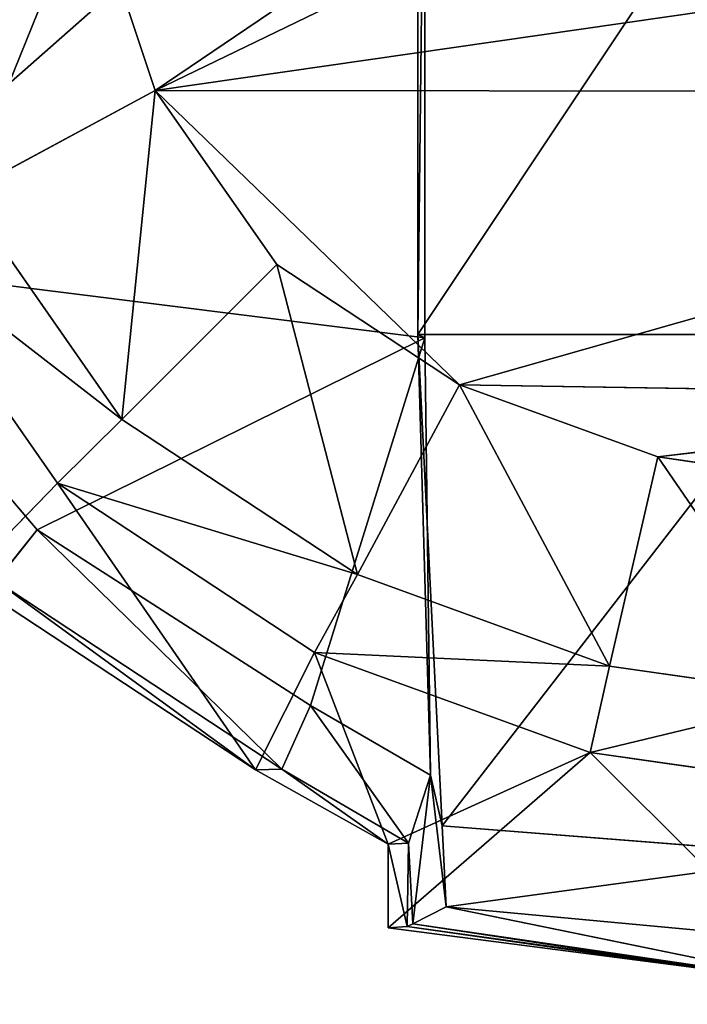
# Model space of a CAD drawing. Extents: x 0 to 31, y 0 to 21.2.
# Tile 379 of 574: x 19.699 to 20.158, y 1.983 to 2.661. Entities that reach past the tile are written whole.
import ezdxf

# ---------------------------------------------------------------- set-up
doc = ezdxf.new("R2010")
doc.units = 0
doc.header["$MEASUREMENT"] = 0
doc.layers.get('0').update_dxf_attribs({"color": 13, "linetype": 'CONTINUOUS'})
for name, color, linetype in [('CAST_IRON', 250, 'CONTINUOUS'), ('GALVANIZED_METAL', 252, 'CONTINUOUS'), ('KNOBS', 252, 'CONTINUOUS')]:
    doc.layers.add(name, color=color, linetype=linetype)

# ---------------------------------------------------------------- blocks, each defined once
blk = doc.blocks.new('NGM5058UC_TRADECAD_DXF')
at = {"layer": 'KNOBS', "color": 0}
for p, q in [((5.21, -7.55605, 0.38585), (4.2725, -8.00945, 0.38585)), ((5.21, -7.55605, 0.38585), (4.2725, -8.00945, 0.38585)), ((4.458, -7.75225, 1.16675), (4.458, -8.17985, 1.16675)), ((4.458, -7.75225, 1.16675), (4.458, -8.17985, 1.16675)), ((4.4532, -8.17745, 1.89825), (4.4532, -7.75915, 1.89805)), ((4.4532, -8.17745, 1.89825), (4.4532, -7.75915, 1.89805)), ((4.226, -7.87015, 0.38585), (4.2725, -8.00945, 0.38585)), ((4.2725, -8.00945, 0.59075), (4.226, -7.87015, 0.59075)), ((4.2725, -8.00945, 0.59075), (4.226, -7.87015, 0.59075)), ((4.226, -7.87015, 0.38585), (4.2725, -8.00945, 0.38585)), ((4.2725, -8.00945, 0.38585), (5.2385, -7.87015, 0.38585)), ((4.2725, -8.00945, 0.38585), (5.2385, -7.87015, 0.38585)), ((4.2725, -8.00945, 0.59075), (4.1409, -8.08045, 0.59065)), ((4.2725, -8.00945, 0.59075), (4.1409, -8.08045, 0.59065)), ((4.482, -8.21215, 0.38585), (4.2725, -8.00945, 0.38585)), ((4.2725, -8.00945, 0.38585), (4.3562, -8.12935, 0.38585)), ((4.2725, -8.00945, 0.38585), (5.1918, -8.01045, 0.38585)), ((4.2725, -8.00945, 0.38585), (5.1918, -8.01045, 0.38585)), ((4.482, -8.21215, 0.38585), (4.2725, -8.00945, 0.38585)), ((4.3562, -8.12935, 0.59075), (4.2725, -8.00945, 0.59075)), ((4.2725, -8.00945, 0.59075), (4.2725, -8.00945, 0.38585)), ((4.2725, -8.00945, 0.59075), (4.2725, -8.00945, 0.38585)), ((4.3562, -8.12935, 0.59075), (4.2725, -8.00945, 0.59075)), ((4.2725, -8.00945, 0.38585), (4.3562, -8.12935, 0.38585)), ((4.1409, -8.08045, 0.59065), (4.2495, -8.23595, 0.59075)), ((4.2495, -8.23595, 0.80005), (4.1409, -8.08045, 0.80005)), ((4.2495, -8.23595, 0.80005), (4.1409, -8.08045, 0.80005)), ((4.1409, -8.08045, 0.59065), (4.2495, -8.23595, 0.59075)), ((4.2052, -8.27985, 0.90625), (4.0867, -8.11015, 0.90625)), ((4.2052, -8.27985, 0.90625), (4.0867, -8.11015, 0.90625)), ((4.1912, -8.31205, 1.16675), (4.0335, -8.12655, 1.16675)), ((4.0335, -8.12655, 1.16675), (4.458, -8.17985, 1.16675)), ((4.0335, -8.12655, 1.16675), (4.458, -8.17985, 1.16675)), ((4.1912, -8.31205, 1.16675), (4.0335, -8.12655, 1.16675)), ((4.2495, -8.23595, 0.59075), (4.3562, -8.12935, 0.59075)), ((4.2495, -8.23595, 0.59075), (4.3562, -8.12935, 0.59075)), ((4.3562, -8.12935, 0.38585), (4.482, -8.21215, 0.38585)), ((4.482, -8.21215, 0.59075), (4.3562, -8.12935, 0.59075)), ((4.3562, -8.12935, 0.59075), (4.3562, -8.12935, 0.38585)), ((4.482, -8.21215, 0.59075), (4.3562, -8.12935, 0.59075)), ((4.3562, -8.12935, 0.38585), (4.482, -8.21215, 0.38585)), ((4.3562, -8.12935, 0.59075), (4.3562, -8.12935, 0.38585)), ((4.1912, -8.31205, 1.16675), (4.458, -8.17985, 1.16675)), ((4.1912, -8.31205, 1.16675), (4.458, -8.17985, 1.16675)), ((4.4699, -8.51575, 1.89845), (4.4532, -8.17745, 1.89825)), ((4.4532, -8.17745, 1.89825), (4.7319, -8.17745, 1.89825)), ((4.4532, -8.17745, 1.89825), (4.7319, -8.17745, 1.89825)), ((4.4532, -8.17745, 1.89825), (4.458, -8.17985, 1.16675)), ((4.4699, -8.51575, 1.89845), (4.4532, -8.17745, 1.89825)), ((4.4619, -8.48095, 1.16675), (4.4532, -8.17745, 1.89825)), ((4.4619, -8.48095, 1.16675), (4.4532, -8.17745, 1.89825)), ((4.4532, -8.17745, 1.89825), (4.458, -8.17985, 1.16675)), ((4.458, -8.17985, 1.16675), (4.4619, -8.48095, 1.16675)), ((4.458, -8.17985, 1.16675), (4.4619, -8.48095, 1.16675)), ((4.482, -8.21215, 0.59075), (4.4116, -8.34265, 0.59075)), ((4.482, -8.21215, 0.59075), (4.4116, -8.34265, 0.59075)), ((4.9639, -8.21995, 0.38585), (4.482, -8.21215, 0.38585)), ((4.482, -8.21215, 0.38585), (4.6185, -8.26185, 0.38585)), ((4.9639, -8.21995, 0.38585), (4.482, -8.21215, 0.38585)), ((4.6185, -8.26185, 0.59075), (4.482, -8.21215, 0.59075)), ((4.482, -8.21215, 0.59075), (4.482, -8.21215, 0.38585)), ((4.6185, -8.26185, 0.59075), (4.482, -8.21215, 0.59075)), ((4.482, -8.21215, 0.38585), (4.6185, -8.26185, 0.38585)), ((4.482, -8.21215, 0.59075), (4.482, -8.21215, 0.38585)), ((4.6185, -8.26185, 0.38585), (4.9639, -8.21995, 0.38585)), ((4.6185, -8.26185, 0.38585), (4.9639, -8.21995, 0.38585)), ((4.2495, -8.23595, 0.80005), (4.2052, -8.27985, 0.90625)), ((4.2495, -8.23595, 0.80005), (4.2052, -8.27985, 0.90625)), ((4.2495, -8.23595, 0.59075), (4.4116, -8.34265, 0.59075)), ((4.4116, -8.34265, 0.80005), (4.2495, -8.23595, 0.80005)), ((4.4116, -8.34265, 0.80005), (4.2495, -8.23595, 0.80005)), ((4.2495, -8.23595, 0.59075), (4.4116, -8.34265, 0.59075)), ((4.2495, -8.23595, 0.59075), (4.2495, -8.23595, 0.80005)), ((4.2495, -8.23595, 0.59075), (4.2495, -8.23595, 0.80005)), ((4.6185, -8.26185, 0.59075), (4.5853, -8.40585, 0.59075)), ((4.6185, -8.26185, 0.59075), (4.5853, -8.40585, 0.59075)), ((4.6185, -8.26185, 0.38585), (4.7319, -8.27805, 0.38585)), ((4.7319, -8.27805, 0.59075), (4.6185, -8.26185, 0.59075)), ((4.6185, -8.26185, 0.59075), (4.6185, -8.26185, 0.38585)), ((4.7319, -8.27805, 0.59075), (4.6185, -8.26185, 0.59075)), ((4.6185, -8.26185, 0.38585), (4.7319, -8.27805, 0.38585)), ((4.6185, -8.26185, 0.59075), (4.6185, -8.26185, 0.38585)), ((4.2052, -8.27985, 0.90625), (4.1413, -8.34555, 0.90625)), ((4.2052, -8.27985, 0.90625), (4.1413, -8.34555, 0.90625)), ((4.3822, -8.39635, 0.90625), (4.2052, -8.27985, 0.90625)), ((4.3822, -8.39635, 0.90625), (4.2052, -8.27985, 0.90625)), ((4.1628, -8.34725, 1.12645), (4.1912, -8.31205, 1.16675)), ((4.1628, -8.34725, 1.12645), (4.1912, -8.31205, 1.16675)), ((4.3793, -8.43305, 1.16675), (4.1912, -8.31205, 1.16675)), ((4.3793, -8.43305, 1.16675), (4.1912, -8.31205, 1.16675)), ((4.3822, -8.39635, 0.90625), (4.4116, -8.34265, 0.80005)), ((4.3822, -8.39635, 0.90625), (4.4116, -8.34265, 0.80005)), ((4.4116, -8.34265, 0.59075), (4.5853, -8.40585, 0.59075)), ((4.5853, -8.40585, 0.80005), (4.4116, -8.34265, 0.80005)), ((4.4116, -8.34265, 0.80005), (4.4116, -8.34265, 0.59075)), ((4.5853, -8.40585, 0.80005), (4.4116, -8.34265, 0.80005)), ((4.4116, -8.34265, 0.59075), (4.5853, -8.40585, 0.59075)), ((4.4116, -8.34265, 0.80005), (4.4116, -8.34265, 0.59075)), ((4.3415, -8.47735, 0.90625), (4.1413, -8.34555, 0.90625)), ((4.3415, -8.47735, 0.90625), (4.1413, -8.34555, 0.90625)), ((4.1628, -8.34725, 1.12645), (4.3595, -8.47675, 1.12645)), ((4.1628, -8.34725, 1.12645), (4.3595, -8.47675, 1.12645)), ((4.3415, -8.47735, 0.90625), (4.3822, -8.39635, 0.90625)), ((4.3415, -8.47735, 0.90625), (4.3822, -8.39635, 0.90625)), ((4.5718, -8.46535, 0.90625), (4.3822, -8.39635, 0.90625)), ((4.5718, -8.46535, 0.90625), (4.3822, -8.39635, 0.90625)), ((4.5718, -8.46535, 0.90625), (4.5853, -8.40585, 0.80005)), ((4.5718, -8.46535, 0.90625), (4.5853, -8.40585, 0.80005)), ((4.5853, -8.40585, 0.59075), (4.7319, -8.42685, 0.59075)), ((4.5853, -8.40585, 0.80005), (4.7319, -8.42685, 0.80005)), ((4.5853, -8.40585, 0.59075), (4.7319, -8.42685, 0.59075)), ((4.5853, -8.40585, 0.59075), (4.5853, -8.40585, 0.80005)), ((4.5853, -8.40585, 0.80005), (4.7319, -8.42685, 0.80005)), ((4.5853, -8.40585, 0.59075), (4.5853, -8.40585, 0.80005)), ((4.3595, -8.47675, 1.12645), (4.3793, -8.43305, 1.16675)), ((4.3595, -8.47675, 1.12645), (4.3793, -8.43305, 1.16675)), ((4.4619, -8.48095, 1.16675), (4.3793, -8.43305, 1.16675)), ((4.4619, -8.48095, 1.16675), (4.3793, -8.43305, 1.16675)), ((4.5718, -8.46535, 0.90625), (4.4329, -8.58605, 0.90625)), ((4.5718, -8.46535, 0.90625), (4.4329, -8.52835, 0.90625)), ((4.5718, -8.46535, 0.90625), (4.4329, -8.58605, 0.90625)), ((4.5718, -8.46535, 0.90625), (4.4329, -8.52835, 0.90625)), ((4.7319, -8.48825, 0.90625), (4.5718, -8.46535, 0.90625)), ((4.7319, -8.48825, 0.90625), (4.5718, -8.46535, 0.90625)), ((4.3595, -8.47675, 1.12645), (4.3415, -8.47735, 0.90625)), ((4.3595, -8.47675, 1.12645), (4.3415, -8.47735, 0.90625)), ((4.4329, -8.52835, 0.90625), (4.3415, -8.47735, 0.90625)), ((4.4329, -8.52835, 0.90625), (4.3415, -8.47735, 0.90625)), ((4.3595, -8.47675, 1.12645), (4.4467, -8.52775, 1.12645)), ((4.3595, -8.47675, 1.12645), (4.4467, -8.52775, 1.12645)), ((4.4619, -8.48095, 1.16675), (4.4467, -8.52775, 1.12645)), ((4.4619, -8.48095, 1.16675), (4.4467, -8.52775, 1.12645)), ((4.4619, -8.48095, 1.16675), (4.4499, -8.58335, 1.16625)), ((4.4619, -8.48095, 1.16675), (4.4499, -8.58335, 1.16625)), ((4.4699, -8.51575, 1.89845), (4.4619, -8.48095, 1.16675)), ((4.4619, -8.48095, 1.16675), (4.4727, -8.57165, 1.89855)), ((4.4699, -8.51575, 1.89845), (4.4619, -8.48095, 1.16675)), ((4.4619, -8.48095, 1.16675), (4.4727, -8.57165, 1.89855)), ((4.7319, -8.53645, 1.89825), (4.4699, -8.51575, 1.89845)), ((4.4727, -8.57165, 1.89855), (4.4699, -8.51575, 1.89845)), ((4.7319, -8.53645, 1.89825), (4.4699, -8.51575, 1.89845)), ((4.4727, -8.57165, 1.89855), (4.4699, -8.51575, 1.89845)), ((4.4467, -8.52775, 1.12645), (4.4329, -8.52835, 0.90625)), ((4.4467, -8.52775, 1.12645), (4.4329, -8.52835, 0.90625)), ((4.4467, -8.52775, 1.12645), (4.4458, -8.58515, 1.12635)), ((4.4467, -8.52775, 1.12645), (4.4458, -8.58515, 1.12635)), ((4.4467, -8.52775, 1.12645), (4.4499, -8.58335, 1.16625)), ((4.4467, -8.52775, 1.12645), (4.4499, -8.58335, 1.16625)), ((4.4329, -8.58605, 0.90625), (4.4329, -8.52835, 0.90625)), ((4.4329, -8.58605, 0.90625), (4.4329, -8.52835, 0.90625)), ((4.4499, -8.58335, 1.16625), (4.4727, -8.57165, 1.89855)), ((4.4499, -8.58335, 1.16625), (4.4727, -8.57165, 1.89855)), ((4.7319, -8.59575, 1.89835), (4.4727, -8.57165, 1.89855)), ((4.4727, -8.57165, 1.89855), (4.7319, -8.62465, 1.16625)), ((4.7319, -8.59575, 1.89835), (4.4727, -8.57165, 1.89855)), ((4.4727, -8.57165, 1.89855), (4.7319, -8.62465, 1.16625)), ((4.4458, -8.58515, 1.12635), (4.4329, -8.58605, 0.90625)), ((4.4458, -8.58515, 1.12635), (4.4329, -8.58605, 0.90625)), ((4.4329, -8.58605, 0.90625), (4.7319, -8.62485, 0.90625)), ((4.4329, -8.58605, 0.90625), (4.7319, -8.62485, 0.90625)), ((4.4458, -8.58515, 1.12635), (4.4499, -8.58335, 1.16625)), ((4.4458, -8.58515, 1.12635), (4.4499, -8.58335, 1.16625)), ((4.7319, -8.62585, 1.12635), (4.4458, -8.58515, 1.12635)), ((4.7319, -8.62585, 1.12635), (4.4458, -8.58515, 1.12635)), ((4.4499, -8.58335, 1.16625), (4.7319, -8.62465, 1.16625)), ((4.4499, -8.58335, 1.16625), (4.7319, -8.62465, 1.16625))]:
    blk.add_line(p, q, dxfattribs=at)
at = {"layer": 'CAST_IRON', "color": 0}
mesh = blk.add_polyface(dxfattribs=at)
corners = [(-6.3929, -5.77405, 0.58145), (6.2138, -5.87025, 0.58145), (-7.348, -9.18255, 0.58145), (5.9703, -5.77405, 0.58145)]
mesh.append_faces([[corners[k] for k in face] for face in [(0, 1, 2), (1, 0, 3)]], dxfattribs={"vtx0": -1, "color": 0})
mesh = blk.add_polyface(dxfattribs=at)
corners = [(6.3871, -5.99295, 0.58145), (-7.348, -9.18255, 0.58145), (6.2138, -5.87025, 0.58145)]
mesh.append_faces([[corners[k] for k in face] for face in [(0, 1, 2)]], dxfattribs={"color": 0})
mesh = blk.add_polyface(dxfattribs=at)
corners = [(6.4994, -6.14695, 0.58145), (-7.348, -9.18255, 0.58145), (6.3871, -5.99295, 0.58145)]
mesh.append_faces([[corners[k] for k in face] for face in [(0, 1, 2)]], dxfattribs={"color": 0})
mesh = blk.add_polyface(dxfattribs=at)
corners = [(6.5572, -6.27685, 0.57605), (-7.348, -9.18255, 0.58145), (6.4994, -6.14695, 0.58145)]
mesh.append_faces([[corners[k] for k in face] for face in [(0, 1, 2)]], dxfattribs={"color": 0})
mesh = blk.add_polyface(dxfattribs=at)
corners = [(6.5715, -6.39075, 0.58145), (-7.348, -9.18255, 0.58145), (6.5572, -6.27685, 0.57605)]
mesh.append_faces([[corners[k] for k in face] for face in [(0, 1, 2)]], dxfattribs={"color": 0})
mesh = blk.add_polyface(dxfattribs=at)
corners = [(6.5869, -9.17585, 0.58145), (-7.348, -9.18255, 0.58145), (6.5715, -6.39075, 0.58145)]
mesh.append_faces([[corners[k] for k in face] for face in [(0, 1, 2)]], dxfattribs={"color": 0})
at = {"layer": 'GALVANIZED_METAL', "color": 0}
mesh = blk.add_polyface(dxfattribs=at)
corners = [(-14.2165, -9.41305, -1.89865), (14.216, 9.40775, -1.89865), (-14.3866, -9.24295, -1.89865), (14.386, 9.23775, -1.89865)]
mesh.append_faces([[corners[k] for k in face] for face in [(0, 1, 2), (1, 0, 3)]], dxfattribs={"vtx0": -1, "color": 0})
mesh = blk.add_polyface(dxfattribs=at)
corners = [(14.216, 9.40775, -1.89865), (-14.2165, 9.40775, -1.89865), (-14.3866, -9.24295, -1.89865)]
mesh.append_faces([[corners[k] for k in face] for face in [(0, 1, 2)]], dxfattribs={"color": 0})
mesh = blk.add_polyface(dxfattribs=at)
corners = [(14.386, 9.23775, -1.89865), (-14.2165, -9.41305, -1.89865), (14.2159, -9.41295, -1.89865)]
mesh.append_faces([[corners[k] for k in face] for face in [(0, 1, 2)]], dxfattribs={"color": 0})
at = {"layer": 'KNOBS', "color": 0}
mesh = blk.add_polyface(dxfattribs=at)
corners = [(4.2725, -8.00945, 0.38585), (5.1283, -7.43055, 0.38585), (4.226, -7.87015, 0.38585), (5.21, -7.55605, 0.38585)]
mesh.append_faces([[corners[k] for k in face] for face in [(0, 1, 2), (1, 0, 3)]], dxfattribs={"vtx0": -1, "color": 0})
mesh = blk.add_polyface(dxfattribs=at)
corners = [(5.2385, -7.87015, 0.38585), (5.21, -7.55605, 0.38585), (4.2725, -8.00945, 0.38585), (5.2497, -7.71865, 0.38585)]
mesh.append_faces([[corners[k] for k in face] for face in [(0, 1, 2), (1, 0, 3)]], dxfattribs={"vtx0": -1, "color": 0})
mesh = blk.add_polyface(dxfattribs=at)
corners = [(4.458, -7.75225, 1.16675), (4.0335, -8.12655, 1.16675), (3.9636, -7.92245, 1.16675), (4.458, -8.17985, 1.16675)]
mesh.append_faces([[corners[k] for k in face] for face in [(0, 1, 2), (1, 0, 3)]], dxfattribs={"vtx0": -1, "color": 0})
mesh = blk.add_polyface(dxfattribs=at)
corners = [(4.458, -7.75225, 1.16675), (4.4532, -8.17745, 1.89825), (4.458, -8.17985, 1.16675), (4.4532, -7.75915, 1.89805)]
mesh.append_faces([[corners[k] for k in face] for face in [(0, 1, 2), (1, 0, 3)]], dxfattribs={"vtx0": -1, "color": 0})
mesh = blk.add_polyface(dxfattribs=at)
corners = [(4.7319, -7.75915, 1.89805), (4.4532, -8.17745, 1.89825), (4.4532, -7.75915, 1.89805), (4.7319, -8.17745, 1.89825)]
mesh.append_faces([[corners[k] for k in face] for face in [(0, 1, 2), (1, 0, 3)]], dxfattribs={"vtx0": -1, "color": 0})
mesh = blk.add_polyface(dxfattribs=at)
corners = [(4.1409, -8.08045, 0.59065), (4.226, -7.87015, 0.59075), (4.0814, -7.90185, 0.59075), (4.2725, -8.00945, 0.59075)]
mesh.append_faces([[corners[k] for k in face] for face in [(0, 1, 2), (1, 0, 3)]], dxfattribs={"vtx0": -1, "color": 0})
mesh = blk.add_polyface(dxfattribs=at)
corners = [(4.226, -7.87015, 0.38585), (4.2725, -8.00945, 0.59075), (4.2725, -8.00945, 0.38585), (4.226, -7.87015, 0.59075)]
mesh.append_faces([[corners[k] for k in face] for face in [(0, 1, 2), (1, 0, 3)]], dxfattribs={"vtx0": -1, "color": 0})
mesh = blk.add_polyface(dxfattribs=at)
corners = [(5.2385, -7.87015, 0.38585), (4.2725, -8.00945, 0.38585), (5.1918, -8.01045, 0.38585)]
mesh.append_faces([[corners[k] for k in face] for face in [(0, 1, 2)]], dxfattribs={"color": 0})
mesh = blk.add_polyface(dxfattribs=at)
corners = [(4.2495, -8.23595, 0.59075), (4.2725, -8.00945, 0.59075), (4.1409, -8.08045, 0.59065), (4.3562, -8.12935, 0.59075)]
mesh.append_faces([[corners[k] for k in face] for face in [(0, 1, 2), (1, 0, 3)]], dxfattribs={"vtx0": -1, "color": 0})
mesh = blk.add_polyface(dxfattribs=at)
corners = [(4.482, -8.21215, 0.38585), (4.2725, -8.00945, 0.38585), (4.3562, -8.12935, 0.38585)]
mesh.append_faces([[corners[k] for k in face] for face in [(0, 1, 2)]], dxfattribs={"color": 0})
mesh = blk.add_polyface(dxfattribs=at)
corners = [(4.482, -8.21215, 0.38585), (5.1918, -8.01045, 0.38585), (4.2725, -8.00945, 0.38585), (4.9639, -8.21995, 0.38585)]
mesh.append_faces([[corners[k] for k in face] for face in [(0, 1, 2), (1, 0, 3)]], dxfattribs={"vtx0": -1, "color": 0})
mesh = blk.add_polyface(dxfattribs=at)
corners = [(4.2725, -8.00945, 0.38585), (4.3562, -8.12935, 0.59075), (4.3562, -8.12935, 0.38585), (4.2725, -8.00945, 0.59075)]
mesh.append_faces([[corners[k] for k in face] for face in [(0, 1, 2), (1, 0, 3)]], dxfattribs={"vtx0": -1, "color": 0})
mesh = blk.add_polyface(dxfattribs=at)
corners = [(4.2495, -8.23595, 0.80005), (4.0867, -8.11015, 0.90625), (4.2052, -8.27985, 0.90625), (4.1409, -8.08045, 0.80005)]
mesh.append_faces([[corners[k] for k in face] for face in [(0, 1, 2), (1, 0, 3)]], dxfattribs={"vtx0": -1, "color": 0})
mesh = blk.add_polyface(dxfattribs=at)
corners = [(4.1409, -8.08045, 0.59065), (4.2495, -8.23595, 0.80005), (4.2495, -8.23595, 0.59075), (4.1409, -8.08045, 0.80005)]
mesh.append_faces([[corners[k] for k in face] for face in [(0, 1, 2), (1, 0, 3)]], dxfattribs={"vtx0": -1, "color": 0})
mesh = blk.add_polyface(dxfattribs=at)
corners = [(4.2052, -8.27985, 0.90625), (4.0867, -8.11015, 0.90625), (4.1413, -8.34555, 0.90625)]
mesh.append_faces([[corners[k] for k in face] for face in [(0, 1, 2)]], dxfattribs={"color": 0})
mesh = blk.add_polyface(dxfattribs=at)
corners = [(4.458, -8.17985, 1.16675), (4.1912, -8.31205, 1.16675), (4.0335, -8.12655, 1.16675)]
mesh.append_faces([[corners[k] for k in face] for face in [(0, 1, 2)]], dxfattribs={"color": 0})
mesh = blk.add_polyface(dxfattribs=at)
corners = [(4.1912, -8.31205, 1.16675), (4.1628, -8.34725, 1.12645), (4.0335, -8.12655, 1.16675)]
mesh.append_faces([[corners[k] for k in face] for face in [(0, 1, 2)]], dxfattribs={"color": 0})
mesh = blk.add_polyface(dxfattribs=at)
corners = [(4.4116, -8.34265, 0.59075), (4.3562, -8.12935, 0.59075), (4.2495, -8.23595, 0.59075), (4.482, -8.21215, 0.59075)]
mesh.append_faces([[corners[k] for k in face] for face in [(0, 1, 2), (1, 0, 3)]], dxfattribs={"vtx0": -1, "color": 0})
mesh = blk.add_polyface(dxfattribs=at)
corners = [(4.3562, -8.12935, 0.59075), (4.482, -8.21215, 0.38585), (4.3562, -8.12935, 0.38585), (4.482, -8.21215, 0.59075)]
mesh.append_faces([[corners[k] for k in face] for face in [(0, 1, 2), (1, 0, 3)]], dxfattribs={"vtx0": -1, "color": 0})
mesh = blk.add_polyface(dxfattribs=at)
corners = [(4.458, -8.17985, 1.16675), (4.3793, -8.43305, 1.16675), (4.1912, -8.31205, 1.16675), (4.4619, -8.48095, 1.16675)]
mesh.append_faces([[corners[k] for k in face] for face in [(0, 1, 2), (1, 0, 3)]], dxfattribs={"vtx0": -1, "color": 0})
mesh = blk.add_polyface(dxfattribs=at)
corners = [(4.7319, -8.17745, 1.89825), (4.4699, -8.51575, 1.89845), (4.4532, -8.17745, 1.89825), (4.7319, -8.53645, 1.89825)]
mesh.append_faces([[corners[k] for k in face] for face in [(0, 1, 2), (1, 0, 3)]], dxfattribs={"vtx0": -1, "color": 0})
mesh = blk.add_polyface(dxfattribs=at)
corners = [(4.4532, -8.17745, 1.89825), (4.4699, -8.51575, 1.89845), (4.4619, -8.48095, 1.16675)]
mesh.append_faces([[corners[k] for k in face] for face in [(0, 1, 2)]], dxfattribs={"color": 0})
mesh = blk.add_polyface(dxfattribs=at)
corners = [(4.4532, -8.17745, 1.89825), (4.4619, -8.48095, 1.16675), (4.458, -8.17985, 1.16675)]
mesh.append_faces([[corners[k] for k in face] for face in [(0, 1, 2)]], dxfattribs={"color": 0})
mesh = blk.add_polyface(dxfattribs=at)
corners = [(4.5853, -8.40585, 0.59075), (4.482, -8.21215, 0.59075), (4.4116, -8.34265, 0.59075), (4.6185, -8.26185, 0.59075)]
mesh.append_faces([[corners[k] for k in face] for face in [(0, 1, 2), (1, 0, 3)]], dxfattribs={"vtx0": -1, "color": 0})
mesh = blk.add_polyface(dxfattribs=at)
corners = [(4.9639, -8.21995, 0.38585), (4.482, -8.21215, 0.38585), (4.6185, -8.26185, 0.38585)]
mesh.append_faces([[corners[k] for k in face] for face in [(0, 1, 2)]], dxfattribs={"color": 0})
mesh = blk.add_polyface(dxfattribs=at)
corners = [(4.482, -8.21215, 0.59075), (4.6185, -8.26185, 0.38585), (4.482, -8.21215, 0.38585), (4.6185, -8.26185, 0.59075)]
mesh.append_faces([[corners[k] for k in face] for face in [(0, 1, 2), (1, 0, 3)]], dxfattribs={"vtx0": -1, "color": 0})
mesh = blk.add_polyface(dxfattribs=at)
corners = [(4.7319, -8.27805, 0.38585), (4.9639, -8.21995, 0.38585), (4.6185, -8.26185, 0.38585), (4.8456, -8.26115, 0.38585)]
mesh.append_faces([[corners[k] for k in face] for face in [(0, 1, 2), (1, 0, 3)]], dxfattribs={"vtx0": -1, "color": 0})
mesh = blk.add_polyface(dxfattribs=at)
corners = [(4.2052, -8.27985, 0.90625), (4.4116, -8.34265, 0.80005), (4.2495, -8.23595, 0.80005), (4.3822, -8.39635, 0.90625)]
mesh.append_faces([[corners[k] for k in face] for face in [(0, 1, 2), (1, 0, 3)]], dxfattribs={"vtx0": -1, "color": 0})
mesh = blk.add_polyface(dxfattribs=at)
corners = [(4.2495, -8.23595, 0.80005), (4.4116, -8.34265, 0.59075), (4.2495, -8.23595, 0.59075), (4.4116, -8.34265, 0.80005)]
mesh.append_faces([[corners[k] for k in face] for face in [(0, 1, 2), (1, 0, 3)]], dxfattribs={"vtx0": -1, "color": 0})
mesh = blk.add_polyface(dxfattribs=at)
corners = [(4.7319, -8.42685, 0.59075), (4.6185, -8.26185, 0.59075), (4.5853, -8.40585, 0.59075), (4.7319, -8.27805, 0.59075)]
mesh.append_faces([[corners[k] for k in face] for face in [(0, 1, 2), (1, 0, 3)]], dxfattribs={"vtx0": -1, "color": 0})
mesh = blk.add_polyface(dxfattribs=at)
corners = [(4.6185, -8.26185, 0.59075), (4.7319, -8.27805, 0.38585), (4.6185, -8.26185, 0.38585), (4.7319, -8.27805, 0.59075)]
mesh.append_faces([[corners[k] for k in face] for face in [(0, 1, 2), (1, 0, 3)]], dxfattribs={"vtx0": -1, "color": 0})
mesh = blk.add_polyface(dxfattribs=at)
corners = [(4.3415, -8.47735, 0.90625), (4.2052, -8.27985, 0.90625), (4.1413, -8.34555, 0.90625), (4.3822, -8.39635, 0.90625)]
mesh.append_faces([[corners[k] for k in face] for face in [(0, 1, 2), (1, 0, 3)]], dxfattribs={"vtx0": -1, "color": 0})
mesh = blk.add_polyface(dxfattribs=at)
corners = [(4.3595, -8.47675, 1.12645), (4.1628, -8.34725, 1.12645), (4.1912, -8.31205, 1.16675)]
mesh.append_faces([[corners[k] for k in face] for face in [(0, 1, 2)]], dxfattribs={"color": 0})
mesh = blk.add_polyface(dxfattribs=at)
corners = [(4.3793, -8.43305, 1.16675), (4.3595, -8.47675, 1.12645), (4.1912, -8.31205, 1.16675)]
mesh.append_faces([[corners[k] for k in face] for face in [(0, 1, 2)]], dxfattribs={"color": 0})
mesh = blk.add_polyface(dxfattribs=at)
corners = [(4.3822, -8.39635, 0.90625), (4.5853, -8.40585, 0.80005), (4.4116, -8.34265, 0.80005), (4.5718, -8.46535, 0.90625)]
mesh.append_faces([[corners[k] for k in face] for face in [(0, 1, 2), (1, 0, 3)]], dxfattribs={"vtx0": -1, "color": 0})
mesh = blk.add_polyface(dxfattribs=at)
corners = [(4.4116, -8.34265, 0.80005), (4.5853, -8.40585, 0.59075), (4.4116, -8.34265, 0.59075), (4.5853, -8.40585, 0.80005)]
mesh.append_faces([[corners[k] for k in face] for face in [(0, 1, 2), (1, 0, 3)]], dxfattribs={"vtx0": -1, "color": 0})
mesh = blk.add_polyface(dxfattribs=at)
corners = [(4.1628, -8.34725, 1.12645), (4.3415, -8.47735, 0.90625), (4.1413, -8.34555, 0.90625), (4.3595, -8.47675, 1.12645)]
mesh.append_faces([[corners[k] for k in face] for face in [(0, 1, 2), (1, 0, 3)]], dxfattribs={"vtx0": -1, "color": 0})
mesh = blk.add_polyface(dxfattribs=at)
corners = [(4.4329, -8.52835, 0.90625), (4.3822, -8.39635, 0.90625), (4.3415, -8.47735, 0.90625), (4.5718, -8.46535, 0.90625)]
mesh.append_faces([[corners[k] for k in face] for face in [(0, 1, 2), (1, 0, 3)]], dxfattribs={"vtx0": -1, "color": 0})
mesh = blk.add_polyface(dxfattribs=at)
corners = [(4.5718, -8.46535, 0.90625), (4.7319, -8.42685, 0.80005), (4.5853, -8.40585, 0.80005), (4.7319, -8.48825, 0.90625)]
mesh.append_faces([[corners[k] for k in face] for face in [(0, 1, 2), (1, 0, 3)]], dxfattribs={"vtx0": -1, "color": 0})
mesh = blk.add_polyface(dxfattribs=at)
corners = [(4.5853, -8.40585, 0.80005), (4.7319, -8.42685, 0.59075), (4.5853, -8.40585, 0.59075), (4.7319, -8.42685, 0.80005)]
mesh.append_faces([[corners[k] for k in face] for face in [(0, 1, 2), (1, 0, 3)]], dxfattribs={"vtx0": -1, "color": 0})
mesh = blk.add_polyface(dxfattribs=at)
corners = [(4.4467, -8.52775, 1.12645), (4.3595, -8.47675, 1.12645), (4.3793, -8.43305, 1.16675)]
mesh.append_faces([[corners[k] for k in face] for face in [(0, 1, 2)]], dxfattribs={"color": 0})
mesh = blk.add_polyface(dxfattribs=at)
corners = [(4.4619, -8.48095, 1.16675), (4.4467, -8.52775, 1.12645), (4.3793, -8.43305, 1.16675)]
mesh.append_faces([[corners[k] for k in face] for face in [(0, 1, 2)]], dxfattribs={"color": 0})
mesh = blk.add_polyface(dxfattribs=at)
corners = [(4.7319, -8.62485, 0.90625), (4.5718, -8.46535, 0.90625), (4.4329, -8.58605, 0.90625), (4.7319, -8.48825, 0.90625)]
mesh.append_faces([[corners[k] for k in face] for face in [(0, 1, 2), (1, 0, 3)]], dxfattribs={"vtx0": -1, "color": 0})
mesh = blk.add_polyface(dxfattribs=at)
corners = [(4.5718, -8.46535, 0.90625), (4.4329, -8.52835, 0.90625), (4.4329, -8.58605, 0.90625)]
mesh.append_faces([[corners[k] for k in face] for face in [(0, 1, 2)]], dxfattribs={"color": 0})
mesh = blk.add_polyface(dxfattribs=at)
corners = [(4.3595, -8.47675, 1.12645), (4.4329, -8.52835, 0.90625), (4.3415, -8.47735, 0.90625)]
mesh.append_faces([[corners[k] for k in face] for face in [(0, 1, 2)]], dxfattribs={"color": 0})
mesh = blk.add_polyface(dxfattribs=at)
corners = [(4.4467, -8.52775, 1.12645), (4.4329, -8.52835, 0.90625), (4.3595, -8.47675, 1.12645)]
mesh.append_faces([[corners[k] for k in face] for face in [(0, 1, 2)]], dxfattribs={"color": 0})
mesh = blk.add_polyface(dxfattribs=at)
corners = [(4.4619, -8.48095, 1.16675), (4.4499, -8.58335, 1.16625), (4.4467, -8.52775, 1.12645)]
mesh.append_faces([[corners[k] for k in face] for face in [(0, 1, 2)]], dxfattribs={"color": 0})
mesh = blk.add_polyface(dxfattribs=at)
corners = [(4.4619, -8.48095, 1.16675), (4.4727, -8.57165, 1.89855), (4.4499, -8.58335, 1.16625)]
mesh.append_faces([[corners[k] for k in face] for face in [(0, 1, 2)]], dxfattribs={"color": 0})
mesh = blk.add_polyface(dxfattribs=at)
corners = [(4.4619, -8.48095, 1.16675), (4.4699, -8.51575, 1.89845), (4.4727, -8.57165, 1.89855)]
mesh.append_faces([[corners[k] for k in face] for face in [(0, 1, 2)]], dxfattribs={"color": 0})
mesh = blk.add_polyface(dxfattribs=at)
corners = [(4.7319, -8.53645, 1.89825), (4.4727, -8.57165, 1.89855), (4.4699, -8.51575, 1.89845), (4.7319, -8.59575, 1.89835)]
mesh.append_faces([[corners[k] for k in face] for face in [(0, 1, 2), (1, 0, 3)]], dxfattribs={"vtx0": -1, "color": 0})
mesh = blk.add_polyface(dxfattribs=at)
corners = [(4.4467, -8.52775, 1.12645), (4.4458, -8.58515, 1.12635), (4.4329, -8.52835, 0.90625)]
mesh.append_faces([[corners[k] for k in face] for face in [(0, 1, 2)]], dxfattribs={"color": 0})
mesh = blk.add_polyface(dxfattribs=at)
corners = [(4.4467, -8.52775, 1.12645), (4.4499, -8.58335, 1.16625), (4.4458, -8.58515, 1.12635)]
mesh.append_faces([[corners[k] for k in face] for face in [(0, 1, 2)]], dxfattribs={"color": 0})
mesh = blk.add_polyface(dxfattribs=at)
corners = [(4.4329, -8.52835, 0.90625), (4.4458, -8.58515, 1.12635), (4.4329, -8.58605, 0.90625)]
mesh.append_faces([[corners[k] for k in face] for face in [(0, 1, 2)]], dxfattribs={"color": 0})
mesh = blk.add_polyface(dxfattribs=at)
corners = [(4.4727, -8.57165, 1.89855), (4.7319, -8.62465, 1.16625), (4.4499, -8.58335, 1.16625)]
mesh.append_faces([[corners[k] for k in face] for face in [(0, 1, 2)]], dxfattribs={"color": 0})
mesh = blk.add_polyface(dxfattribs=at)
corners = [(4.4727, -8.57165, 1.89855), (4.7319, -8.59575, 1.89835), (4.7319, -8.62465, 1.16625)]
mesh.append_faces([[corners[k] for k in face] for face in [(0, 1, 2)]], dxfattribs={"color": 0})
mesh = blk.add_polyface(dxfattribs=at)
corners = [(4.4458, -8.58515, 1.12635), (4.7319, -8.62485, 0.90625), (4.4329, -8.58605, 0.90625)]
mesh.append_faces([[corners[k] for k in face] for face in [(0, 1, 2)]], dxfattribs={"color": 0})
mesh = blk.add_polyface(dxfattribs=at)
corners = [(4.4499, -8.58335, 1.16625), (4.7319, -8.62585, 1.12635), (4.4458, -8.58515, 1.12635)]
mesh.append_faces([[corners[k] for k in face] for face in [(0, 1, 2)]], dxfattribs={"color": 0})
mesh = blk.add_polyface(dxfattribs=at)
corners = [(4.7319, -8.62585, 1.12635), (4.7319, -8.62485, 0.90625), (4.4458, -8.58515, 1.12635)]
mesh.append_faces([[corners[k] for k in face] for face in [(0, 1, 2)]], dxfattribs={"color": 0})
mesh = blk.add_polyface(dxfattribs=at)
corners = [(4.7319, -8.62465, 1.16625), (4.7319, -8.62585, 1.12635), (4.4499, -8.58335, 1.16625)]
mesh.append_faces([[corners[k] for k in face] for face in [(0, 1, 2)]], dxfattribs={"color": 0})
blk = doc.blocks.new('NGM5058UC_TRADECAD_DWG')
at = {"color": 0}
blk.add_blockref('NGM5058UC_TRADECAD_DXF', (15.5194, 10.62185, 1.89865), dxfattribs=at)

msp = doc.modelspace()

# ---------------------------------------------------------------- block references
at = {"color": 0}
msp.add_blockref('NGM5058UC_TRADECAD_DWG', (0, 0), dxfattribs=at)

doc.saveas('drawing.dxf')
